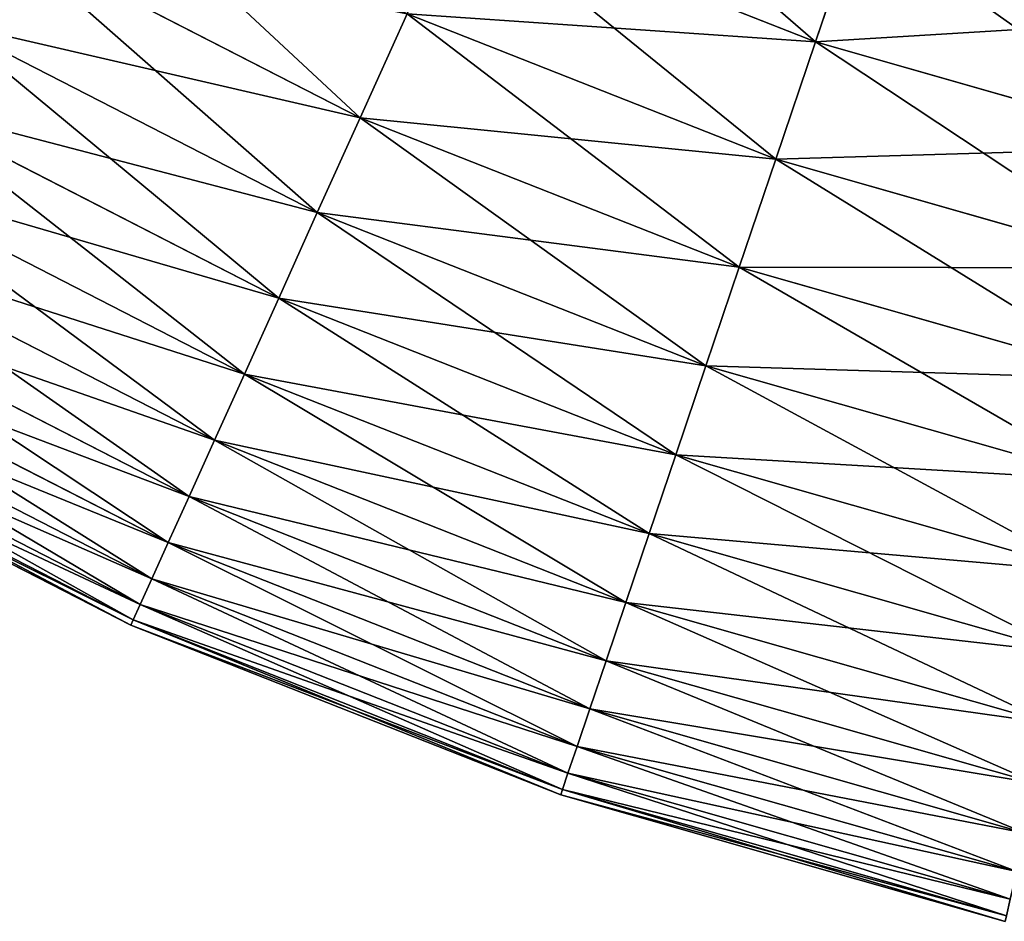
# Model space of a CAD drawing. Extents: x 5 to 635, y -14 to 121.
# Tile 326 of 453: x 563 to 574, y 5 to 14. Entities that reach past the tile are written whole.
import ezdxf

# ---------------------------------------------------------------- set-up
doc = ezdxf.new("R2010")
doc.units = 0
doc.layers.get('0').update_dxf_attribs({"color": 13, "linetype": 'CONTINUOUS'})

# ---------------------------------------------------------------- blocks, each defined once
blk = doc.blocks.new('COMPONENT_4')
for p, q in [((32.852, 12.102, 22.161), (36.647, 10.606, 22.161)), ((32.852, 12.102, 77.718), (36.647, 10.606, 77.718)), ((37.1, 11.946, 20.155), (36.647, 10.606, 22.161)), ((36.647, 10.606, 77.718), (37.1, 11.946, 79.725)), ((27.961, 11.774, 26.37), (31.811, 9.801, 26.37)), ((27.961, 11.774, 73.51), (31.811, 9.801, 73.51)), ((32.31, 10.904, 24.235), (31.811, 9.801, 26.37)), ((32.31, 10.904, 75.645), (31.811, 9.801, 73.51)), ((32.31, 10.904, 24.235), (36.225, 9.361, 24.235)), ((32.31, 10.904, 75.645), (36.225, 9.361, 75.645)), ((27.41, 10.817, 28.562), (31.356, 8.794, 28.562)), ((27.41, 10.817, 71.318), (31.356, 8.794, 71.318)), ((36.647, 10.606, 22.161), (36.225, 9.361, 24.235)), ((36.225, 9.361, 75.645), (36.647, 10.606, 77.718)), ((36.647, 10.606, 22.161), (40.569, 9.489, 22.161)), ((36.647, 10.606, 77.718), (40.569, 9.489, 77.718)), ((26.912, 9.955, 30.806), (30.946, 7.887, 30.806)), ((26.912, 9.955, 69.074), (30.946, 7.887, 69.074)), ((31.811, 9.801, 26.37), (31.356, 8.794, 28.562)), ((31.811, 9.801, 73.51), (31.356, 8.794, 71.318)), ((31.811, 9.801, 26.37), (35.837, 8.214, 26.37)), ((31.811, 9.801, 73.51), (35.837, 8.214, 73.51)), ((36.225, 9.361, 24.235), (35.837, 8.214, 26.37)), ((35.837, 8.214, 73.51), (36.225, 9.361, 75.645)), ((36.225, 9.361, 24.235), (40.272, 8.209, 24.235)), ((36.225, 9.361, 75.645), (40.272, 8.209, 75.645)), ((26.471, 9.188, 33.095), (30.582, 7.081, 33.095)), ((26.471, 9.188, 66.784), (30.582, 7.081, 66.784)), ((31.356, 8.794, 28.562), (30.946, 7.887, 30.806)), ((31.356, 8.794, 71.318), (30.946, 7.887, 69.074)), ((31.356, 8.794, 28.562), (35.482, 7.167, 28.562)), ((31.356, 8.794, 71.318), (35.482, 7.167, 71.318)), ((26.086, 8.521, 35.426), (30.264, 6.379, 35.426)), ((26.086, 8.521, 64.454), (30.264, 6.379, 64.454)), ((35.837, 8.214, 26.37), (35.482, 7.167, 28.562)), ((35.482, 7.167, 71.318), (35.837, 8.214, 73.51)), ((35.837, 8.214, 26.37), (39.998, 7.029, 26.37)), ((35.837, 8.214, 73.51), (39.998, 7.029, 73.51)), ((25.759, 7.953, 37.791), (29.994, 5.782, 37.791)), ((25.759, 7.953, 62.089), (29.994, 5.782, 62.089)), ((30.946, 7.887, 30.806), (30.582, 7.081, 33.095)), ((30.946, 7.887, 69.074), (30.582, 7.081, 66.784)), ((30.946, 7.887, 30.806), (35.163, 6.224, 30.806)), ((30.946, 7.887, 69.074), (35.163, 6.224, 69.074)), ((25.49, 7.486, 40.185), (29.773, 5.291, 40.185)), ((25.49, 7.486, 59.694), (29.773, 5.291, 59.694)), ((25.28, 7.122, 42.603), (29.6, 4.908, 42.603)), ((25.28, 7.122, 57.276), (29.6, 4.908, 57.276)), ((35.482, 7.167, 28.562), (35.163, 6.224, 30.806)), ((35.163, 6.224, 69.074), (35.482, 7.167, 71.318)), ((35.482, 7.167, 28.562), (39.748, 5.953, 28.562)), ((35.482, 7.167, 71.318), (39.748, 5.953, 71.318)), ((30.582, 7.081, 33.095), (30.264, 6.379, 35.426)), ((30.582, 7.081, 66.784), (30.264, 6.379, 64.454)), ((30.582, 7.081, 33.095), (34.88, 5.387, 33.095)), ((30.582, 7.081, 66.784), (34.88, 5.387, 66.784)), ((25.13, 6.862, 45.039), (29.476, 4.634, 45.039)), ((25.13, 6.862, 54.841), (29.476, 4.634, 54.841)), ((25.04, 6.705, 47.486), (29.401, 4.47, 47.486)), ((25.04, 6.705, 52.393), (29.401, 4.47, 52.393)), ((25.01, 6.653, 49.94), (29.376, 4.415, 49.94)), ((30.264, 6.379, 35.426), (29.994, 5.782, 37.791)), ((30.264, 6.379, 64.454), (29.994, 5.782, 62.089)), ((30.264, 6.379, 35.426), (34.632, 4.657, 35.426)), ((30.264, 6.379, 64.454), (34.632, 4.657, 64.454)), ((35.163, 6.224, 30.806), (34.88, 5.387, 33.095)), ((34.88, 5.387, 66.784), (35.163, 6.224, 69.074)), ((35.163, 6.224, 30.806), (39.523, 4.983, 30.806)), ((35.163, 6.224, 69.074), (39.523, 4.983, 69.074)), ((29.994, 5.782, 37.791), (29.773, 5.291, 40.185)), ((29.994, 5.782, 62.089), (29.773, 5.291, 59.694)), ((29.994, 5.782, 37.791), (34.422, 4.036, 37.791)), ((29.994, 5.782, 62.089), (34.422, 4.036, 62.089)), ((34.88, 5.387, 33.095), (34.632, 4.657, 35.426)), ((34.632, 4.657, 64.454), (34.88, 5.387, 66.784)), ((34.88, 5.387, 33.095), (39.323, 4.122, 33.095)), ((34.88, 5.387, 66.784), (39.323, 4.122, 66.784)), ((29.773, 5.291, 40.185), (29.6, 4.908, 42.603)), ((29.773, 5.291, 59.694), (29.6, 4.908, 57.276)), ((29.773, 5.291, 40.185), (34.25, 3.526, 40.185)), ((29.773, 5.291, 59.694), (34.25, 3.526, 59.694)), ((29.6, 4.908, 42.603), (29.476, 4.634, 45.039)), ((29.6, 4.908, 57.276), (29.476, 4.634, 54.841)), ((29.6, 4.908, 42.603), (34.115, 3.128, 42.603)), ((29.6, 4.908, 57.276), (34.115, 3.128, 57.276)), ((29.476, 4.634, 45.039), (29.401, 4.47, 47.486)), ((29.476, 4.634, 54.841), (29.401, 4.47, 52.393)), ((29.476, 4.634, 45.039), (34.018, 2.843, 45.039)), ((29.476, 4.634, 54.841), (34.018, 2.843, 54.841)), ((34.632, 4.657, 35.426), (34.422, 4.036, 37.791)), ((34.422, 4.036, 62.089), (34.632, 4.657, 64.454)), ((34.632, 4.657, 35.426), (39.148, 3.371, 35.426)), ((34.632, 4.657, 64.454), (39.148, 3.371, 64.454)), ((29.401, 4.47, 47.486), (29.376, 4.415, 49.94)), ((29.401, 4.47, 52.393), (29.376, 4.415, 49.94)), ((29.376, 4.415, 49.94), (33.941, 2.615, 49.94)), ((29.401, 4.47, 47.486), (33.96, 2.672, 47.486)), ((29.401, 4.47, 52.393), (33.96, 2.672, 52.393)), ((34.422, 4.036, 37.791), (34.25, 3.526, 40.185)), ((34.25, 3.526, 59.694), (34.422, 4.036, 62.089)), ((34.422, 4.036, 37.791), (39, 2.733, 37.791)), ((34.422, 4.036, 62.089), (39, 2.733, 62.089)), ((34.25, 3.526, 40.185), (34.115, 3.128, 42.603)), ((34.115, 3.128, 57.276), (34.25, 3.526, 59.694)), ((34.25, 3.526, 40.185), (38.878, 2.208, 40.185)), ((34.25, 3.526, 59.694), (38.878, 2.208, 59.694)), ((34.115, 3.128, 42.603), (34.018, 2.843, 45.039)), ((34.018, 2.843, 54.841), (34.115, 3.128, 57.276)), ((34.115, 3.128, 42.603), (38.783, 1.799, 42.603)), ((34.115, 3.128, 57.276), (38.783, 1.799, 57.276)), ((34.018, 2.843, 45.039), (33.96, 2.672, 47.486)), ((33.96, 2.672, 52.393), (34.018, 2.843, 54.841)), ((34.018, 2.843, 45.039), (38.715, 1.506, 45.039)), ((34.018, 2.843, 54.841), (38.715, 1.506, 54.841)), ((33.96, 2.672, 47.486), (33.941, 2.615, 49.94)), ((33.941, 2.615, 49.94), (33.96, 2.672, 52.393)), ((33.941, 2.615, 49.94), (38.66, 1.271, 49.94)), ((33.96, 2.672, 47.486), (38.674, 1.33, 47.486)), ((33.96, 2.672, 52.393), (38.674, 1.33, 52.393))]:
    blk.add_line(p, q)
mesh = blk.add_polyface()
corners = [(36.647, 10.606, 22.161), (33.435, 13.391, 20.155), (37.1, 11.946, 20.155), (32.852, 12.102, 22.161)]
mesh.append_faces([[corners[k] for k in face] for face in [(0, 1, 2), (1, 0, 3)]], dxfattribs={"vtx0": -1})
mesh = blk.add_polyface()
corners = [(37.1, 11.946, 79.725), (32.852, 12.102, 77.718), (36.647, 10.606, 77.718), (33.435, 13.391, 79.725)]
mesh.append_faces([[corners[k] for k in face] for face in [(0, 1, 2), (1, 0, 3)]], dxfattribs={"vtx0": -1})
mesh = blk.add_polyface()
corners = [(31.811, 9.801, 26.37), (28.566, 12.824, 24.235), (32.31, 10.904, 24.235), (27.961, 11.774, 26.37)]
mesh.append_faces([[corners[k] for k in face] for face in [(0, 1, 2), (1, 0, 3)]], dxfattribs={"vtx0": -1})
mesh = blk.add_polyface()
corners = [(32.31, 10.904, 75.645), (27.961, 11.774, 73.51), (31.811, 9.801, 73.51), (28.566, 12.824, 75.645)]
mesh.append_faces([[corners[k] for k in face] for face in [(0, 1, 2), (1, 0, 3)]], dxfattribs={"vtx0": -1})
mesh = blk.add_polyface()
corners = [(36.225, 9.361, 24.235), (32.852, 12.102, 22.161), (36.647, 10.606, 22.161), (32.31, 10.904, 24.235)]
mesh.append_faces([[corners[k] for k in face] for face in [(0, 1, 2), (1, 0, 3)]], dxfattribs={"vtx0": -1})
mesh = blk.add_polyface()
corners = [(36.647, 10.606, 77.718), (32.31, 10.904, 75.645), (36.225, 9.361, 75.645), (32.852, 12.102, 77.718)]
mesh.append_faces([[corners[k] for k in face] for face in [(0, 1, 2), (1, 0, 3)]], dxfattribs={"vtx0": -1})
mesh = blk.add_polyface()
corners = [(40.569, 9.489, 22.161), (37.1, 11.946, 20.155), (40.89, 10.867, 20.155), (36.647, 10.606, 22.161)]
mesh.append_faces([[corners[k] for k in face] for face in [(0, 1, 2), (1, 0, 3)]], dxfattribs={"vtx0": -1})
mesh = blk.add_polyface()
corners = [(40.89, 10.867, 79.725), (36.647, 10.606, 77.718), (40.569, 9.489, 77.718), (37.1, 11.946, 79.725)]
mesh.append_faces([[corners[k] for k in face] for face in [(0, 1, 2), (1, 0, 3)]], dxfattribs={"vtx0": -1})
mesh = blk.add_polyface()
corners = [(31.356, 8.794, 28.562), (27.961, 11.774, 26.37), (31.811, 9.801, 26.37), (27.41, 10.817, 28.562)]
mesh.append_faces([[corners[k] for k in face] for face in [(0, 1, 2), (1, 0, 3)]], dxfattribs={"vtx0": -1})
mesh = blk.add_polyface()
corners = [(31.811, 9.801, 73.51), (27.41, 10.817, 71.318), (31.356, 8.794, 71.318), (27.961, 11.774, 73.51)]
mesh.append_faces([[corners[k] for k in face] for face in [(0, 1, 2), (1, 0, 3)]], dxfattribs={"vtx0": -1})
mesh = blk.add_polyface()
corners = [(35.837, 8.214, 26.37), (32.31, 10.904, 24.235), (36.225, 9.361, 24.235), (31.811, 9.801, 26.37)]
mesh.append_faces([[corners[k] for k in face] for face in [(0, 1, 2), (1, 0, 3)]], dxfattribs={"vtx0": -1})
mesh = blk.add_polyface()
corners = [(36.225, 9.361, 75.645), (31.811, 9.801, 73.51), (35.837, 8.214, 73.51), (32.31, 10.904, 75.645)]
mesh.append_faces([[corners[k] for k in face] for face in [(0, 1, 2), (1, 0, 3)]], dxfattribs={"vtx0": -1})
mesh = blk.add_polyface()
corners = [(30.946, 7.887, 30.806), (27.41, 10.817, 28.562), (31.356, 8.794, 28.562), (26.912, 9.955, 30.806)]
mesh.append_faces([[corners[k] for k in face] for face in [(0, 1, 2), (1, 0, 3)]], dxfattribs={"vtx0": -1})
mesh = blk.add_polyface()
corners = [(31.356, 8.794, 71.318), (26.912, 9.955, 69.074), (30.946, 7.887, 69.074), (27.41, 10.817, 71.318)]
mesh.append_faces([[corners[k] for k in face] for face in [(0, 1, 2), (1, 0, 3)]], dxfattribs={"vtx0": -1})
mesh = blk.add_polyface()
corners = [(40.272, 8.209, 24.235), (36.647, 10.606, 22.161), (40.569, 9.489, 22.161), (36.225, 9.361, 24.235)]
mesh.append_faces([[corners[k] for k in face] for face in [(0, 1, 2), (1, 0, 3)]], dxfattribs={"vtx0": -1})
mesh = blk.add_polyface()
corners = [(40.569, 9.489, 77.718), (36.225, 9.361, 75.645), (40.272, 8.209, 75.645), (36.647, 10.606, 77.718)]
mesh.append_faces([[corners[k] for k in face] for face in [(0, 1, 2), (1, 0, 3)]], dxfattribs={"vtx0": -1})
mesh = blk.add_polyface()
corners = [(30.582, 7.081, 33.095), (26.912, 9.955, 30.806), (30.946, 7.887, 30.806), (26.471, 9.188, 33.095)]
mesh.append_faces([[corners[k] for k in face] for face in [(0, 1, 2), (1, 0, 3)]], dxfattribs={"vtx0": -1})
mesh = blk.add_polyface()
corners = [(30.946, 7.887, 69.074), (26.471, 9.188, 66.784), (30.582, 7.081, 66.784), (26.912, 9.955, 69.074)]
mesh.append_faces([[corners[k] for k in face] for face in [(0, 1, 2), (1, 0, 3)]], dxfattribs={"vtx0": -1})
mesh = blk.add_polyface()
corners = [(35.482, 7.167, 28.562), (31.811, 9.801, 26.37), (35.837, 8.214, 26.37), (31.356, 8.794, 28.562)]
mesh.append_faces([[corners[k] for k in face] for face in [(0, 1, 2), (1, 0, 3)]], dxfattribs={"vtx0": -1})
mesh = blk.add_polyface()
corners = [(35.837, 8.214, 73.51), (31.356, 8.794, 71.318), (35.482, 7.167, 71.318), (31.811, 9.801, 73.51)]
mesh.append_faces([[corners[k] for k in face] for face in [(0, 1, 2), (1, 0, 3)]], dxfattribs={"vtx0": -1})
mesh = blk.add_polyface()
corners = [(39.998, 7.029, 26.37), (36.225, 9.361, 24.235), (40.272, 8.209, 24.235), (35.837, 8.214, 26.37)]
mesh.append_faces([[corners[k] for k in face] for face in [(0, 1, 2), (1, 0, 3)]], dxfattribs={"vtx0": -1})
mesh = blk.add_polyface()
corners = [(40.272, 8.209, 75.645), (35.837, 8.214, 73.51), (39.998, 7.029, 73.51), (36.225, 9.361, 75.645)]
mesh.append_faces([[corners[k] for k in face] for face in [(0, 1, 2), (1, 0, 3)]], dxfattribs={"vtx0": -1})
mesh = blk.add_polyface()
corners = [(30.264, 6.379, 35.426), (26.471, 9.188, 33.095), (30.582, 7.081, 33.095), (26.086, 8.521, 35.426)]
mesh.append_faces([[corners[k] for k in face] for face in [(0, 1, 2), (1, 0, 3)]], dxfattribs={"vtx0": -1})
mesh = blk.add_polyface()
corners = [(30.582, 7.081, 66.784), (26.086, 8.521, 64.454), (30.264, 6.379, 64.454), (26.471, 9.188, 66.784)]
mesh.append_faces([[corners[k] for k in face] for face in [(0, 1, 2), (1, 0, 3)]], dxfattribs={"vtx0": -1})
mesh = blk.add_polyface()
corners = [(35.163, 6.224, 30.806), (31.356, 8.794, 28.562), (35.482, 7.167, 28.562), (30.946, 7.887, 30.806)]
mesh.append_faces([[corners[k] for k in face] for face in [(0, 1, 2), (1, 0, 3)]], dxfattribs={"vtx0": -1})
mesh = blk.add_polyface()
corners = [(35.482, 7.167, 71.318), (30.946, 7.887, 69.074), (35.163, 6.224, 69.074), (31.356, 8.794, 71.318)]
mesh.append_faces([[corners[k] for k in face] for face in [(0, 1, 2), (1, 0, 3)]], dxfattribs={"vtx0": -1})
mesh = blk.add_polyface()
corners = [(29.994, 5.782, 37.791), (26.086, 8.521, 35.426), (30.264, 6.379, 35.426), (25.759, 7.953, 37.791)]
mesh.append_faces([[corners[k] for k in face] for face in [(0, 1, 2), (1, 0, 3)]], dxfattribs={"vtx0": -1})
mesh = blk.add_polyface()
corners = [(30.264, 6.379, 64.454), (25.759, 7.953, 62.089), (29.994, 5.782, 62.089), (26.086, 8.521, 64.454)]
mesh.append_faces([[corners[k] for k in face] for face in [(0, 1, 2), (1, 0, 3)]], dxfattribs={"vtx0": -1})
mesh = blk.add_polyface()
corners = [(39.748, 5.953, 28.562), (35.837, 8.214, 26.37), (39.998, 7.029, 26.37), (35.482, 7.167, 28.562)]
mesh.append_faces([[corners[k] for k in face] for face in [(0, 1, 2), (1, 0, 3)]], dxfattribs={"vtx0": -1})
mesh = blk.add_polyface()
corners = [(39.998, 7.029, 73.51), (35.482, 7.167, 71.318), (39.748, 5.953, 71.318), (35.837, 8.214, 73.51)]
mesh.append_faces([[corners[k] for k in face] for face in [(0, 1, 2), (1, 0, 3)]], dxfattribs={"vtx0": -1})
mesh = blk.add_polyface()
corners = [(29.773, 5.291, 40.185), (25.759, 7.953, 37.791), (29.994, 5.782, 37.791), (25.49, 7.486, 40.185)]
mesh.append_faces([[corners[k] for k in face] for face in [(0, 1, 2), (1, 0, 3)]], dxfattribs={"vtx0": -1})
mesh = blk.add_polyface()
corners = [(29.994, 5.782, 62.089), (25.49, 7.486, 59.694), (29.773, 5.291, 59.694), (25.759, 7.953, 62.089)]
mesh.append_faces([[corners[k] for k in face] for face in [(0, 1, 2), (1, 0, 3)]], dxfattribs={"vtx0": -1})
mesh = blk.add_polyface()
corners = [(34.88, 5.387, 33.095), (30.946, 7.887, 30.806), (35.163, 6.224, 30.806), (30.582, 7.081, 33.095)]
mesh.append_faces([[corners[k] for k in face] for face in [(0, 1, 2), (1, 0, 3)]], dxfattribs={"vtx0": -1})
mesh = blk.add_polyface()
corners = [(35.163, 6.224, 69.074), (30.582, 7.081, 66.784), (34.88, 5.387, 66.784), (30.946, 7.887, 69.074)]
mesh.append_faces([[corners[k] for k in face] for face in [(0, 1, 2), (1, 0, 3)]], dxfattribs={"vtx0": -1})
mesh = blk.add_polyface()
corners = [(29.6, 4.908, 42.603), (25.49, 7.486, 40.185), (29.773, 5.291, 40.185), (25.28, 7.122, 42.603)]
mesh.append_faces([[corners[k] for k in face] for face in [(0, 1, 2), (1, 0, 3)]], dxfattribs={"vtx0": -1})
mesh = blk.add_polyface()
corners = [(29.773, 5.291, 59.694), (25.28, 7.122, 57.276), (29.6, 4.908, 57.276), (25.49, 7.486, 59.694)]
mesh.append_faces([[corners[k] for k in face] for face in [(0, 1, 2), (1, 0, 3)]], dxfattribs={"vtx0": -1})
mesh = blk.add_polyface()
corners = [(29.476, 4.634, 45.039), (25.28, 7.122, 42.603), (29.6, 4.908, 42.603), (25.13, 6.862, 45.039)]
mesh.append_faces([[corners[k] for k in face] for face in [(0, 1, 2), (1, 0, 3)]], dxfattribs={"vtx0": -1})
mesh = blk.add_polyface()
corners = [(29.6, 4.908, 57.276), (25.13, 6.862, 54.841), (29.476, 4.634, 54.841), (25.28, 7.122, 57.276)]
mesh.append_faces([[corners[k] for k in face] for face in [(0, 1, 2), (1, 0, 3)]], dxfattribs={"vtx0": -1})
mesh = blk.add_polyface()
corners = [(39.523, 4.983, 30.806), (35.482, 7.167, 28.562), (39.748, 5.953, 28.562), (35.163, 6.224, 30.806)]
mesh.append_faces([[corners[k] for k in face] for face in [(0, 1, 2), (1, 0, 3)]], dxfattribs={"vtx0": -1})
mesh = blk.add_polyface()
corners = [(39.748, 5.953, 71.318), (35.163, 6.224, 69.074), (39.523, 4.983, 69.074), (35.482, 7.167, 71.318)]
mesh.append_faces([[corners[k] for k in face] for face in [(0, 1, 2), (1, 0, 3)]], dxfattribs={"vtx0": -1})
mesh = blk.add_polyface()
corners = [(34.632, 4.657, 35.426), (30.582, 7.081, 33.095), (34.88, 5.387, 33.095), (30.264, 6.379, 35.426)]
mesh.append_faces([[corners[k] for k in face] for face in [(0, 1, 2), (1, 0, 3)]], dxfattribs={"vtx0": -1})
mesh = blk.add_polyface()
corners = [(34.88, 5.387, 66.784), (30.264, 6.379, 64.454), (34.632, 4.657, 64.454), (30.582, 7.081, 66.784)]
mesh.append_faces([[corners[k] for k in face] for face in [(0, 1, 2), (1, 0, 3)]], dxfattribs={"vtx0": -1})
mesh = blk.add_polyface()
corners = [(29.401, 4.47, 47.486), (25.13, 6.862, 45.039), (29.476, 4.634, 45.039), (25.04, 6.705, 47.486)]
mesh.append_faces([[corners[k] for k in face] for face in [(0, 1, 2), (1, 0, 3)]], dxfattribs={"vtx0": -1})
mesh = blk.add_polyface()
corners = [(29.476, 4.634, 54.841), (25.04, 6.705, 52.393), (29.401, 4.47, 52.393), (25.13, 6.862, 54.841)]
mesh.append_faces([[corners[k] for k in face] for face in [(0, 1, 2), (1, 0, 3)]], dxfattribs={"vtx0": -1})
mesh = blk.add_polyface()
corners = [(29.376, 4.415, 49.94), (25.04, 6.705, 47.486), (29.401, 4.47, 47.486), (25.01, 6.653, 49.94)]
mesh.append_faces([[corners[k] for k in face] for face in [(0, 1, 2), (1, 0, 3)]], dxfattribs={"vtx0": -1})
mesh = blk.add_polyface()
corners = [(29.401, 4.47, 52.393), (25.01, 6.653, 49.94), (29.376, 4.415, 49.94), (25.04, 6.705, 52.393)]
mesh.append_faces([[corners[k] for k in face] for face in [(0, 1, 2), (1, 0, 3)]], dxfattribs={"vtx0": -1})
mesh = blk.add_polyface()
corners = [(34.422, 4.036, 37.791), (30.264, 6.379, 35.426), (34.632, 4.657, 35.426), (29.994, 5.782, 37.791)]
mesh.append_faces([[corners[k] for k in face] for face in [(0, 1, 2), (1, 0, 3)]], dxfattribs={"vtx0": -1})
mesh = blk.add_polyface()
corners = [(34.632, 4.657, 64.454), (29.994, 5.782, 62.089), (34.422, 4.036, 62.089), (30.264, 6.379, 64.454)]
mesh.append_faces([[corners[k] for k in face] for face in [(0, 1, 2), (1, 0, 3)]], dxfattribs={"vtx0": -1})
mesh = blk.add_polyface()
corners = [(39.323, 4.122, 33.095), (35.163, 6.224, 30.806), (39.523, 4.983, 30.806), (34.88, 5.387, 33.095)]
mesh.append_faces([[corners[k] for k in face] for face in [(0, 1, 2), (1, 0, 3)]], dxfattribs={"vtx0": -1})
mesh = blk.add_polyface()
corners = [(39.523, 4.983, 69.074), (34.88, 5.387, 66.784), (39.323, 4.122, 66.784), (35.163, 6.224, 69.074)]
mesh.append_faces([[corners[k] for k in face] for face in [(0, 1, 2), (1, 0, 3)]], dxfattribs={"vtx0": -1})
mesh = blk.add_polyface()
corners = [(34.25, 3.526, 40.185), (29.994, 5.782, 37.791), (34.422, 4.036, 37.791), (29.773, 5.291, 40.185)]
mesh.append_faces([[corners[k] for k in face] for face in [(0, 1, 2), (1, 0, 3)]], dxfattribs={"vtx0": -1})
mesh = blk.add_polyface()
corners = [(34.422, 4.036, 62.089), (29.773, 5.291, 59.694), (34.25, 3.526, 59.694), (29.994, 5.782, 62.089)]
mesh.append_faces([[corners[k] for k in face] for face in [(0, 1, 2), (1, 0, 3)]], dxfattribs={"vtx0": -1})
mesh = blk.add_polyface()
corners = [(39.148, 3.371, 35.426), (34.88, 5.387, 33.095), (39.323, 4.122, 33.095), (34.632, 4.657, 35.426)]
mesh.append_faces([[corners[k] for k in face] for face in [(0, 1, 2), (1, 0, 3)]], dxfattribs={"vtx0": -1})
mesh = blk.add_polyface()
corners = [(39.323, 4.122, 66.784), (34.632, 4.657, 64.454), (39.148, 3.371, 64.454), (34.88, 5.387, 66.784)]
mesh.append_faces([[corners[k] for k in face] for face in [(0, 1, 2), (1, 0, 3)]], dxfattribs={"vtx0": -1})
mesh = blk.add_polyface()
corners = [(34.115, 3.128, 42.603), (29.773, 5.291, 40.185), (34.25, 3.526, 40.185), (29.6, 4.908, 42.603)]
mesh.append_faces([[corners[k] for k in face] for face in [(0, 1, 2), (1, 0, 3)]], dxfattribs={"vtx0": -1})
mesh = blk.add_polyface()
corners = [(34.25, 3.526, 59.694), (29.6, 4.908, 57.276), (34.115, 3.128, 57.276), (29.773, 5.291, 59.694)]
mesh.append_faces([[corners[k] for k in face] for face in [(0, 1, 2), (1, 0, 3)]], dxfattribs={"vtx0": -1})
mesh = blk.add_polyface()
corners = [(34.018, 2.843, 45.039), (29.6, 4.908, 42.603), (34.115, 3.128, 42.603), (29.476, 4.634, 45.039)]
mesh.append_faces([[corners[k] for k in face] for face in [(0, 1, 2), (1, 0, 3)]], dxfattribs={"vtx0": -1})
mesh = blk.add_polyface()
corners = [(34.115, 3.128, 57.276), (29.476, 4.634, 54.841), (34.018, 2.843, 54.841), (29.6, 4.908, 57.276)]
mesh.append_faces([[corners[k] for k in face] for face in [(0, 1, 2), (1, 0, 3)]], dxfattribs={"vtx0": -1})
mesh = blk.add_polyface()
corners = [(33.96, 2.672, 47.486), (29.476, 4.634, 45.039), (34.018, 2.843, 45.039), (29.401, 4.47, 47.486)]
mesh.append_faces([[corners[k] for k in face] for face in [(0, 1, 2), (1, 0, 3)]], dxfattribs={"vtx0": -1})
mesh = blk.add_polyface()
corners = [(34.018, 2.843, 54.841), (29.401, 4.47, 52.393), (33.96, 2.672, 52.393), (29.476, 4.634, 54.841)]
mesh.append_faces([[corners[k] for k in face] for face in [(0, 1, 2), (1, 0, 3)]], dxfattribs={"vtx0": -1})
mesh = blk.add_polyface()
corners = [(39, 2.733, 37.791), (34.632, 4.657, 35.426), (39.148, 3.371, 35.426), (34.422, 4.036, 37.791)]
mesh.append_faces([[corners[k] for k in face] for face in [(0, 1, 2), (1, 0, 3)]], dxfattribs={"vtx0": -1})
mesh = blk.add_polyface()
corners = [(39.148, 3.371, 64.454), (34.422, 4.036, 62.089), (39, 2.733, 62.089), (34.632, 4.657, 64.454)]
mesh.append_faces([[corners[k] for k in face] for face in [(0, 1, 2), (1, 0, 3)]], dxfattribs={"vtx0": -1})
mesh = blk.add_polyface()
corners = [(33.941, 2.615, 49.94), (29.401, 4.47, 47.486), (33.96, 2.672, 47.486), (29.376, 4.415, 49.94)]
mesh.append_faces([[corners[k] for k in face] for face in [(0, 1, 2), (1, 0, 3)]], dxfattribs={"vtx0": -1})
mesh = blk.add_polyface()
corners = [(33.96, 2.672, 52.393), (29.376, 4.415, 49.94), (33.941, 2.615, 49.94), (29.401, 4.47, 52.393)]
mesh.append_faces([[corners[k] for k in face] for face in [(0, 1, 2), (1, 0, 3)]], dxfattribs={"vtx0": -1})
mesh = blk.add_polyface()
corners = [(38.878, 2.208, 40.185), (34.422, 4.036, 37.791), (39, 2.733, 37.791), (34.25, 3.526, 40.185)]
mesh.append_faces([[corners[k] for k in face] for face in [(0, 1, 2), (1, 0, 3)]], dxfattribs={"vtx0": -1})
mesh = blk.add_polyface()
corners = [(39, 2.733, 62.089), (34.25, 3.526, 59.694), (38.878, 2.208, 59.694), (34.422, 4.036, 62.089)]
mesh.append_faces([[corners[k] for k in face] for face in [(0, 1, 2), (1, 0, 3)]], dxfattribs={"vtx0": -1})
mesh = blk.add_polyface()
corners = [(38.783, 1.799, 42.603), (34.25, 3.526, 40.185), (38.878, 2.208, 40.185), (34.115, 3.128, 42.603)]
mesh.append_faces([[corners[k] for k in face] for face in [(0, 1, 2), (1, 0, 3)]], dxfattribs={"vtx0": -1})
mesh = blk.add_polyface()
corners = [(38.878, 2.208, 59.694), (34.115, 3.128, 57.276), (38.783, 1.799, 57.276), (34.25, 3.526, 59.694)]
mesh.append_faces([[corners[k] for k in face] for face in [(0, 1, 2), (1, 0, 3)]], dxfattribs={"vtx0": -1})
mesh = blk.add_polyface()
corners = [(38.715, 1.506, 45.039), (34.115, 3.128, 42.603), (38.783, 1.799, 42.603), (34.018, 2.843, 45.039)]
mesh.append_faces([[corners[k] for k in face] for face in [(0, 1, 2), (1, 0, 3)]], dxfattribs={"vtx0": -1})
mesh = blk.add_polyface()
corners = [(38.783, 1.799, 57.276), (34.018, 2.843, 54.841), (38.715, 1.506, 54.841), (34.115, 3.128, 57.276)]
mesh.append_faces([[corners[k] for k in face] for face in [(0, 1, 2), (1, 0, 3)]], dxfattribs={"vtx0": -1})
mesh = blk.add_polyface()
corners = [(38.674, 1.33, 47.486), (34.018, 2.843, 45.039), (38.715, 1.506, 45.039), (33.96, 2.672, 47.486)]
mesh.append_faces([[corners[k] for k in face] for face in [(0, 1, 2), (1, 0, 3)]], dxfattribs={"vtx0": -1})
mesh = blk.add_polyface()
corners = [(38.715, 1.506, 54.841), (33.96, 2.672, 52.393), (38.674, 1.33, 52.393), (34.018, 2.843, 54.841)]
mesh.append_faces([[corners[k] for k in face] for face in [(0, 1, 2), (1, 0, 3)]], dxfattribs={"vtx0": -1})
mesh = blk.add_polyface()
corners = [(38.66, 1.271, 49.94), (33.96, 2.672, 47.486), (38.674, 1.33, 47.486), (33.941, 2.615, 49.94)]
mesh.append_faces([[corners[k] for k in face] for face in [(0, 1, 2), (1, 0, 3)]], dxfattribs={"vtx0": -1})
mesh = blk.add_polyface()
corners = [(38.674, 1.33, 52.393), (33.941, 2.615, 49.94), (38.66, 1.271, 49.94), (33.96, 2.672, 52.393)]
mesh.append_faces([[corners[k] for k in face] for face in [(0, 1, 2), (1, 0, 3)]], dxfattribs={"vtx0": -1})
blk = doc.blocks.new('COMPONENT_5')
blk.add_blockref('COMPONENT_4', (0, 0))
blk = doc.blocks.new('GROUP_3')
blk.add_blockref('COMPONENT_5', (530, 1.542))

msp = doc.modelspace()

# ---------------------------------------------------------------- block references
msp.add_blockref('GROUP_3', (5.278, 2.031, 2.908))

doc.saveas('drawing.dxf')
